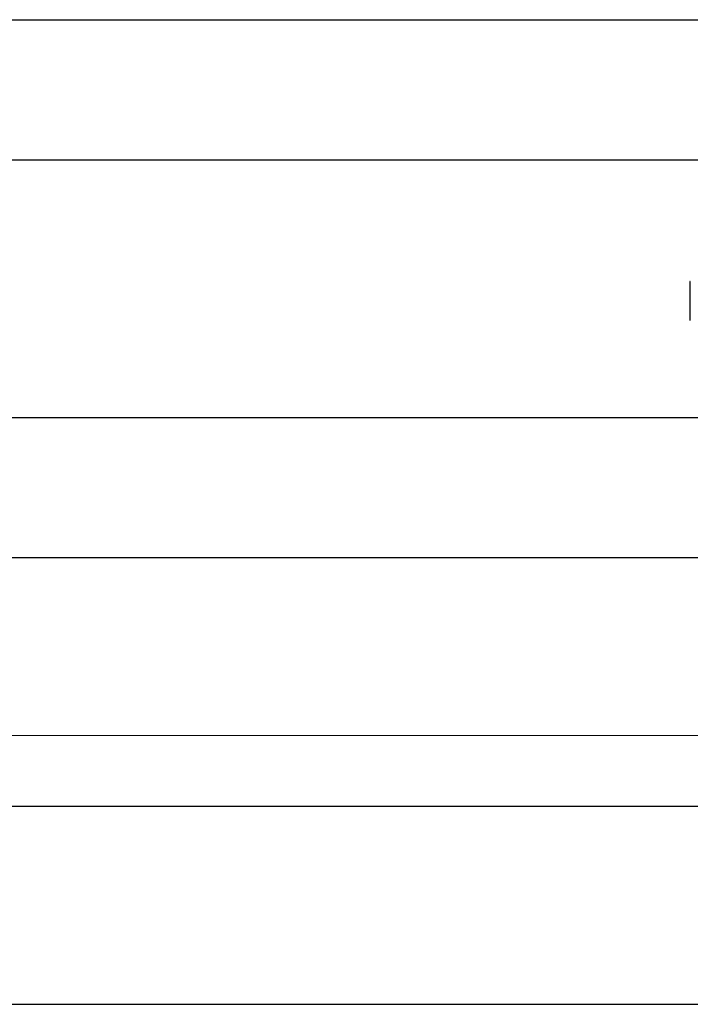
# Model space of a CAD drawing. Extents: x -89225 to 110569, y 13360 to 87647.
# Tile 363 of 478: x 44689 to 45259, y 84009 to 84846. Entities that reach past the tile are written whole.
import ezdxf

# ---------------------------------------------------------------- set-up
doc = ezdxf.new("R2010")
doc.units = 0
doc.layers.add('Beluchtingstank', color=253, linetype='Continuous')
doc.layers.add('Iv-Lines 035', color=4, linetype='Continuous')

# ---------------------------------------------------------------- blocks, each defined once
blk = doc.blocks.new('Leidingwerk beluchtingsinstallatie')
for p, q in [((1290169.18, -919387.37), (1293484.88, -919387.37)), ((1289853.14, -919506.43), (1293331.3, -919506.43)), ((1292580, -919609.97), (1292580, -919642.74)), ((1289853.14, -919725.51), (1293331.3, -919725.51)), ((1290169.18, -919844.57), (1293083.4, -919844.57)), ((1289980.21, -920055.95), (1293731.8, -920055.95)), ((1289980.21, -920224.23), (1293731.8, -920224.23))]:
    blk.add_line(p, q)
for centre, start, end in [((1292580.5, -919610.84), 91, 120), ((1292580.5, -919641.87), 240, 269)]:
    blk.add_arc(centre, 1, start, end)

msp = doc.modelspace()

# ---------------------------------------------------------------- linework, layer by layer
at = {"layer": 'Beluchtingstank', "lineweight": 9, "ltscale": 0.01}
msp.add_line((30135.88, 84237.71), (53025.88, 84237.71), dxfattribs=at)

# ---------------------------------------------------------------- block references
at = {"layer": 'Iv-Lines 035'}
msp.add_blockref('Leidingwerk beluchtingsinstallatie', (-1247321.42, 1004233.53), dxfattribs=at)

doc.saveas('drawing.dxf')
